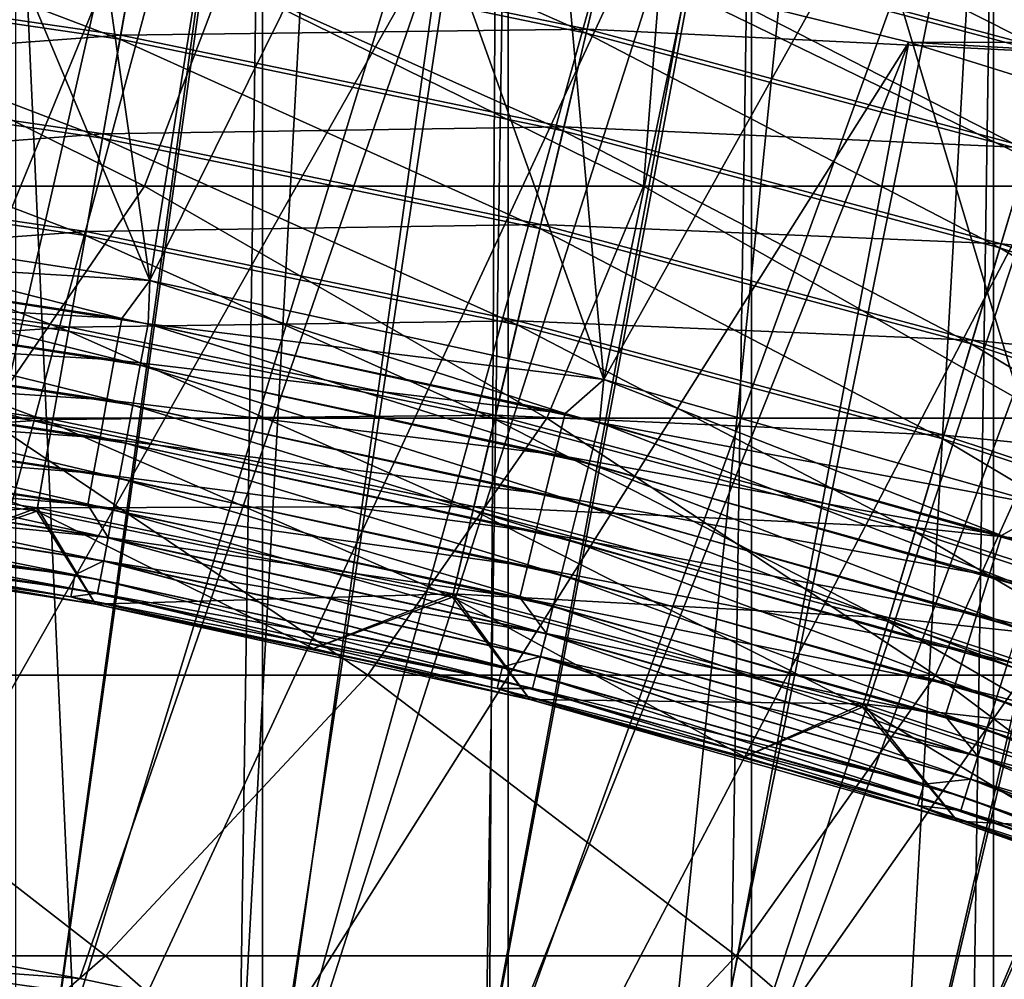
# Model space of a CAD drawing. Header units: metres. Extents: x -410 to 15, y -15 to 15.
# Tile 312 of 346: x 1.52 to 2.72, y 8.19 to 9.36. Entities that reach past the tile are written whole.
import ezdxf

# ---------------------------------------------------------------- set-up
doc = ezdxf.new("R2010")
doc.units = ezdxf.units.M
doc.layers.add('solid_508382', color=7, linetype='CONTINUOUS')

msp = doc.modelspace()

# ---------------------------------------------------------------- linework, layer by layer
at = {"layer": 'solid_508382'}
for points in [[(1.301156, 10.922774, -15.553847), (1.276885, 7.89744, -14.75), (1.94583, 10.82653, -15.553847)], [(1.94583, 10.82653, -15.553847), (1.276885, 7.89744, -14.75), (1.529273, 7.852472, -14.75)], [(1.94583, 10.82653, -15.553847), (1.529273, 7.852472, -14.75), (1.780098, 7.799439, -14.75)], [(1.94583, 10.82653, -15.553847), (1.780098, 7.799439, -14.75), (2.583668, 10.692271, -15.553847)], [(2.583668, 10.692271, -15.553847), (1.780098, 7.799439, -14.75), (2.02913, 7.738387, -14.75)], [(2.583668, 10.692271, -15.553847), (2.02913, 7.738387, -14.75), (2.276096, 7.66938, -14.75)], [(2.583668, 10.692271, -15.553847), (2.276096, 7.66938, -14.75), (3.212475, 10.520456, -15.553847)], [(3.212475, 10.520456, -15.553847), (2.276096, 7.66938, -14.75), (2.520739, 7.592488, -14.75)], [(3.212475, 10.520456, -15.553847), (2.520739, 7.592488, -14.75), (2.762811, 7.507788, -14.75)], [(1.123474, 9.131123, -22.299999), (1.229863, 10.125581, -22.299999), (1.535206, 10.083769, -22.299999)], [(1.12348, 9.131123, -25.9), (1.683182, 9.044641, -25.9), (1.229851, 10.125583, -25.9)], [(1.683182, 9.044641, -25.9), (1.535192, 10.083771, -25.9), (1.229851, 10.125583, -25.9)], [(1.683175, 9.044641, -22.299999), (1.123474, 9.131123, -22.299999), (1.535206, 10.083769, -22.299999)], [(1.683182, 9.044641, -25.9), (1.839602, 10.03269, -25.9), (1.535192, 10.083771, -25.9)], [(1.683175, 9.044641, -22.299999), (1.535206, 10.083769, -22.299999), (1.839617, 10.032687, -22.299999)], [(1.683175, 9.044641, -22.299999), (1.839617, 10.032687, -22.299999), (2.142234, 9.972486, -22.299999)], [(1.683182, 9.044641, -25.9), (2.236841, 8.923911, -25.9), (1.839602, 10.03269, -25.9)], [(2.236841, 8.923911, -25.9), (2.142219, 9.972488, -25.9), (1.839602, 10.03269, -25.9)], [(1.519529, 9.985017, -32.299999), (1.820659, 9.93451, -32.299999), (1.51953, -9.985017, -32.299999)], [(2.236835, 8.923913, -22.299999), (1.683175, 9.044641, -22.299999), (2.142234, 9.972486, -22.299999)], [(2.236841, 8.923911, -25.9), (2.442272, 9.903295, -25.9), (2.142219, 9.972488, -25.9)], [(2.236835, 8.923913, -22.299999), (2.142234, 9.972486, -22.299999), (2.442289, 9.903291, -22.299999)], [(1.334048, 8.192089, -5.710363), (1.589921, 8.146297, -5.710363), (1.509067, 9.936056, -4.7)], [(1.589921, 8.146297, -5.710363), (2.106335, 9.826793, -4.7), (1.509067, 9.936056, -4.7)], [(1.820659, 9.93451, -32.299999), (1.82066, -9.93451, -32.299999), (1.51953, -9.985017, -32.299999)], [(1.820659, 9.93451, -32.299999), (2.120005, 9.874987, -32.299999), (1.82066, -9.93451, -32.299999)], [(1.205523, 9.92707, -4.7), (1.802583, 9.836193, -4.7), (1.023157, 7.934302, -5.854701)], [(2.236835, 8.923913, -22.299999), (2.442289, 9.903291, -22.299999), (2.74046, 9.824925, -22.299999)], [(2.236841, 8.923911, -25.9), (2.783043, 8.768898, -25.9), (2.442272, 9.903295, -25.9)], [(2.783043, 8.768898, -25.9), (2.740442, 9.82493, -25.9), (2.442272, 9.903295, -25.9)], [(2.120005, 9.874987, -32.299999), (2.120007, -9.874987, -32.299999), (1.82066, -9.93451, -32.299999)], [(2.120005, 9.874987, -32.299999), (2.41685, 9.806572, -32.299999), (2.120007, -9.874987, -32.299999)], [(1.802583, 9.836193, -4.7), (1.276885, 7.89744, -5.854701), (1.023157, 7.934302, -5.854701)], [(1.802583, 9.836193, -4.7), (1.529273, 7.852472, -5.854701), (1.276885, 7.89744, -5.854701)], [(1.802583, 9.836193, -4.7), (2.393064, 9.709441, -4.7), (1.529273, 7.852472, -5.854701)], [(1.589921, 8.146297, -5.710363), (1.844234, 8.092515, -5.710363), (2.106335, 9.826793, -4.7)], [(1.844234, 8.092515, -5.710363), (2.096739, 8.030796, -5.710363), (2.106335, 9.826793, -4.7)], [(2.096739, 8.030796, -5.710363), (2.695889, 9.681667, -4.7), (2.106335, 9.826793, -4.7)], [(2.783038, 8.768899, -22.299999), (2.236835, 8.923913, -22.299999), (2.74046, 9.824925, -22.299999)], [(2.41685, 9.806572, -32.299999), (2.416852, -9.806572, -32.299999), (2.120007, -9.874987, -32.299999)], [(2.41685, 9.806572, -32.299999), (2.711841, 9.729098, -32.299999), (2.416852, -9.806572, -32.299999)], [(2.711841, 9.729098, -32.299999), (2.711843, -9.729098, -32.299999), (2.416852, -9.806572, -32.299999)], [(2.711841, 9.729098, -32.299999), (3.0047, 9.642673, -32.299999), (2.711843, -9.729098, -32.299999)], [(2.393064, 9.709441, -4.7), (1.780098, 7.799439, -5.854701), (1.529273, 7.852472, -5.854701)], [(2.393064, 9.709441, -4.7), (2.02913, 7.738387, -5.854701), (1.780098, 7.799439, -5.854701)], [(2.393064, 9.709441, -4.7), (2.974881, 9.547256, -4.7), (2.02913, 7.738387, -5.854701)], [(2.096739, 8.030796, -5.710363), (2.347188, 7.9612, -5.710363), (2.695889, 9.681667, -4.7)], [(2.347188, 7.9612, -5.710363), (2.595337, 7.883795, -5.710363), (2.695889, 9.681667, -4.7)], [(2.595337, 7.883795, -5.710363), (3.275591, 9.501211, -4.7), (2.695889, 9.681667, -4.7)], [(3.0047, 9.642673, -32.299999), (3.004702, -9.642672, -32.299999), (2.711843, -9.729098, -32.299999)], [(1.465122, 9.58145, -15.1), (2.04072, 9.475516, -15.1), (1.340221, 8.239955, -14.73972)], [(1.667931, 9.459306, -22.904623), (2.215119, 9.346321, -22.904623), (1.688999, 9.578787, -22.921581)], [(2.215119, 9.346321, -22.904623), (2.243098, 9.464375, -22.921581), (1.688999, 9.578787, -22.921581)], [(2.243098, 9.464375, -22.921581), (2.789608, 9.317938, -22.921581), (2.270533, 9.580132, -22.950819)], [(2.789608, 9.317938, -22.921581), (2.823727, 9.431904, -22.950819), (2.270533, 9.580132, -22.950819)], [(2.974881, 9.547256, -4.7), (2.276096, 7.66938, -5.854701), (2.02913, 7.738387, -5.854701)], [(2.974881, 9.547256, -4.7), (2.520739, 7.592488, -5.854701), (2.276096, 7.66938, -5.854701)], [(2.974881, 9.547256, -4.7), (3.545935, 9.350205, -4.7), (2.520739, 7.592488, -5.854701)], [(1.100887, 9.418691, -22.900124), (1.646673, 9.338744, -22.900124), (1.115099, 9.540284, -22.904623)], [(1.646673, 9.338744, -22.900124), (1.667931, 9.459306, -22.904623), (1.115099, 9.540284, -22.904623)], [(2.595337, 7.883795, -5.710363), (2.840942, 7.798657, -5.710363), (3.275591, 9.501211, -4.7)], [(2.04072, 9.475516, -15.1), (1.597625, 8.193939, -14.73972), (1.340221, 8.239955, -14.73972)], [(2.04072, 9.475516, -15.1), (1.853462, 8.139885, -14.73972), (1.597625, 8.193939, -14.73972)], [(2.04072, 9.475516, -15.1), (2.608652, 9.335185, -15.1), (1.853462, 8.139885, -14.73972)], [(4.851098, 9.480994, -15.1), (5.129851, 9.333104, -15.1), (2.04072, 9.475516, -15.1)], [(5.129851, 9.333104, -15.1), (2.608652, 9.335185, -15.1), (2.04072, 9.475516, -15.1)], [(1.668799, 9.46423, -25.294926), (1.647544, 9.343688, -25.299938), (1.10147, 9.423676, -25.299938)], [(1.668799, 9.46423, -25.294926), (2.216272, 9.351186, -25.294926), (1.647544, 9.343688, -25.299938)], [(2.244234, 9.46917, -25.277462), (2.216272, 9.351186, -25.294926), (1.668799, 9.46423, -25.294926)], [(2.215119, 9.346321, -22.904623), (2.754811, 9.201711, -22.904623), (2.243098, 9.464375, -22.921581)], [(2.244234, 9.46917, -25.277462), (2.791021, 9.322659, -25.277462), (2.216272, 9.351186, -25.294926)], [(2.754811, 9.201711, -22.904623), (2.789608, 9.317938, -22.921581), (2.243098, 9.464375, -22.921581)], [(2.825104, 9.436506, -25.247725), (2.791021, 9.322659, -25.277462), (2.244234, 9.46917, -25.277462)], [(1.646673, 9.338744, -22.900124), (2.186886, 9.2272, -22.900124), (1.667931, 9.459306, -22.904623)], [(2.186886, 9.2272, -22.900124), (2.215119, 9.346321, -22.904623), (1.667931, 9.459306, -22.904623)], [(1.086696, 9.297275, -22.908129), (1.625445, 9.218359, -22.908129), (1.100887, 9.418691, -22.900124)], [(1.10147, 9.423676, -25.299938), (1.647544, 9.343688, -25.299938), (1.087275, 9.302228, -25.292444)], [(1.625445, 9.218359, -22.908129), (1.646673, 9.338744, -22.900124), (1.100887, 9.418691, -22.900124)], [(1.00013, 9.159735, 119.754669), (1.676621, 9.159735, 118.081947), (1.171669, 9.411716, 117.889526)], [(1.171669, 9.411716, 117.889526), (1.676621, 9.159735, 118.081947), (1.772579, 9.411716, 116.211395)], [(1.676621, 9.159735, 118.081947), (2.284901, 9.159735, 116.38324), (1.772579, 9.411716, 116.211395)], [(1.772579, 9.411716, 116.211395), (2.284901, 9.159735, 116.38324), (2.305121, 9.411716, 114.51033)], [(2.284901, 9.159735, 116.38324), (2.823975, 9.159735, 114.661308), (2.305121, 9.411716, 114.51033)], [(2.305121, 9.411716, 114.51033), (2.823975, 9.159735, 114.661308), (2.768424, 9.411716, 112.789116)], [(1.647544, 9.343688, -25.299938), (1.626311, 9.22327, -25.292444), (1.087275, 9.302228, -25.292444)], [(1.647544, 9.343688, -25.299938), (2.188044, 9.232083, -25.299938), (1.626311, 9.22327, -25.292444)], [(2.216272, 9.351186, -25.294926), (2.188044, 9.232083, -25.299938), (1.647544, 9.343688, -25.299938)], [(2.186886, 9.2272, -22.900124), (2.719701, 9.084433, -22.900124), (2.215119, 9.346321, -22.904623)], [(2.216272, 9.351186, -25.294926), (2.756245, 9.2065, -25.294926), (2.188044, 9.232083, -25.299938)], [(2.719701, 9.084433, -22.900124), (2.754811, 9.201711, -22.904623), (2.215119, 9.346321, -22.904623)], [(2.791021, 9.322659, -25.277462), (2.756245, 9.2065, -25.294926), (2.216272, 9.351186, -25.294926)], [(3.545935, 9.350205, -4.7), (2.762811, 7.507788, -5.854701), (2.520739, 7.592488, -5.854701)], [(1.625445, 9.218359, -22.908129), (2.158695, 9.108253, -22.908129), (1.646673, 9.338744, -22.900124)], [(2.158695, 9.108253, -22.908129), (2.186886, 9.2272, -22.900124), (1.646673, 9.338744, -22.900124)], [(2.608652, 9.335185, -15.1), (2.107481, 8.077845, -14.73972), (1.853462, 8.139885, -14.73972)], [(2.608652, 9.335185, -15.1), (2.359432, 8.007879, -14.73972), (2.107481, 8.077845, -14.73972)], [(2.608652, 9.335185, -15.1), (3.167322, 9.160679, -15.1), (2.359432, 8.007879, -14.73972)], [(5.4046, 9.176702, -15.1), (3.167322, 9.160679, -15.1), (2.608652, 9.335185, -15.1)], [(5.129851, 9.333104, -15.1), (5.4046, 9.176702, -15.1), (2.608652, 9.335185, -15.1)], [(1.072673, 9.177302, -22.928555), (1.604471, 9.099405, -22.928555), (1.086696, 9.297275, -22.908129)], [(1.087275, 9.302228, -25.292444), (1.626311, 9.22327, -25.292444), (1.073242, 9.182172, -25.272524)], [(1.604471, 9.099405, -22.928555), (1.625445, 9.218359, -22.908129), (1.086696, 9.297275, -22.908129)], [(1.626311, 9.22327, -25.292444), (1.605322, 9.104234, -25.272524), (1.073242, 9.182172, -25.272524)], [(1.626311, 9.22327, -25.292444), (2.159846, 9.113105, -25.292444), (1.605322, 9.104234, -25.272524)], [(2.188044, 9.232083, -25.299938), (2.159846, 9.113105, -25.292444), (1.626311, 9.22327, -25.292444)], [(2.158695, 9.108253, -22.908129), (2.684641, 8.967325, -22.908129), (2.186886, 9.2272, -22.900124)], [(2.188044, 9.232083, -25.299938), (2.72114, 9.089241, -25.299938), (2.159846, 9.113105, -25.292444)], [(2.684641, 8.967325, -22.908129), (2.719701, 9.084433, -22.900124), (2.186886, 9.2272, -22.900124)], [(2.756245, 9.2065, -25.294926), (2.72114, 9.089241, -25.299938), (2.188044, 9.232083, -25.299938)], [(1.604471, 9.099405, -22.928555), (2.13084, 8.990719, -22.928555), (1.625445, 9.218359, -22.908129)], [(2.13084, 8.990719, -22.928555), (2.158695, 9.108253, -22.908129), (1.625445, 9.218359, -22.908129)], [(2.719701, 9.084433, -22.900124), (3.243312, 8.910926, -22.900124), (2.754811, 9.201711, -22.904623)], [(2.756245, 9.2065, -25.294926), (3.286892, 9.030663, -25.294926), (2.72114, 9.089241, -25.299938)], [(1.058965, 9.060023, -22.961189), (1.583967, 8.983122, -22.961189), (1.072673, 9.177302, -22.928555)], [(1.073242, 9.182172, -25.272524), (1.605322, 9.104234, -25.272524), (1.059518, 9.064758, -25.240383)], [(1.583967, 8.983122, -22.961189), (1.604471, 9.099405, -22.928555), (1.072673, 9.177302, -22.928555)], [(3.167322, 9.160679, -15.1), (2.609068, 7.930058, -14.73972), (2.359432, 8.007879, -14.73972)], [(3.167322, 9.160679, -15.1), (2.856145, 7.844456, -14.73972), (2.609068, 7.930058, -14.73972)], [(1.00013, 9.159735, 119.754669), (1.482576, 8.87676, 119.961235), (1.676621, 9.159735, 118.081947)], [(1.482576, 8.87676, 119.961235), (2.167028, 8.87676, 118.268829), (1.676621, 9.159735, 118.081947)], [(1.676621, 9.159735, 118.081947), (2.167028, 8.87676, 118.268829), (2.284901, 9.159735, 116.38324)], [(2.167028, 8.87676, 118.268829), (2.782466, 8.87676, 116.550133), (2.284901, 9.159735, 116.38324)], [(2.284901, 9.159735, 116.38324), (2.782466, 8.87676, 116.550133), (2.823975, 9.159735, 114.661308)], [(1.102707, 9.081607, -22.303354), (1.123474, 9.131123, -22.299999), (1.649029, 8.998459, -22.303354)], [(1.649029, 8.998459, -22.303354), (1.123474, 9.131123, -22.299999), (1.683175, 9.044641, -22.299999)], [(1.124156, 9.078454, -25.896578), (1.683182, 9.044641, -25.9), (1.12348, 9.131123, -25.9)], [(2.159846, 9.113105, -25.292444), (2.13197, 8.995489, -25.272524), (1.605322, 9.104234, -25.272524)], [(2.159846, 9.113105, -25.292444), (2.686071, 8.972103, -25.292444), (2.13197, 8.995489, -25.272524)], [(2.72114, 9.089241, -25.299938), (2.686071, 8.972103, -25.292444), (2.159846, 9.113105, -25.292444)], [(1.605322, 9.104234, -25.272524), (1.584795, 8.987817, -25.240383), (1.059518, 9.064758, -25.240383)], [(1.605322, 9.104234, -25.272524), (2.13197, 8.995489, -25.272524), (1.584795, 8.987817, -25.240383)], [(2.13084, 8.990719, -22.928555), (2.649998, 8.851611, -22.928555), (2.158695, 9.108253, -22.908129)], [(2.649998, 8.851611, -22.928555), (2.684641, 8.967325, -22.908129), (2.158695, 9.108253, -22.908129)], [(1.583967, 8.983122, -22.961189), (2.103609, 8.875825, -22.961189), (1.604471, 9.099405, -22.928555)], [(2.103609, 8.875825, -22.961189), (2.13084, 8.990719, -22.928555), (1.604471, 9.099405, -22.928555)], [(2.72114, 9.089241, -25.299938), (3.245029, 8.915643, -25.299938), (2.686071, 8.972103, -25.292444)], [(3.286892, 9.030663, -25.294926), (3.245029, 8.915643, -25.299938), (2.72114, 9.089241, -25.299938)], [(1.102707, 9.081607, -22.303354), (1.649029, 8.998459, -22.303354), (1.096514, 9.030601, -22.313507)], [(1.117844, 9.027475, -25.886356), (1.671463, 8.941538, -25.886356), (1.124156, 9.078454, -25.896578)], [(1.124156, 9.078454, -25.896578), (1.680902, 8.992031, -25.896578), (1.683182, 9.044641, -25.9)], [(1.671463, 8.941538, -25.886356), (1.680902, 8.992031, -25.896578), (1.124156, 9.078454, -25.896578)], [(2.684641, 8.967325, -22.908129), (3.201503, 8.796056, -22.908129), (2.719701, 9.084433, -22.900124)], [(3.201503, 8.796056, -22.908129), (3.243312, 8.910926, -22.900124), (2.719701, 9.084433, -22.900124)], [(1.059518, 9.064758, -25.240383), (1.584795, 8.987817, -25.240383), (1.046247, 8.951212, -25.196358)], [(1.045715, 8.946661, -23.005692), (1.564148, 8.870722, -23.005692), (1.058965, 9.060023, -22.961189)], [(1.564148, 8.870722, -23.005692), (1.583967, 8.983122, -22.961189), (1.058965, 9.060023, -22.961189)], [(1.649029, 8.998459, -22.303354), (1.683175, 9.044641, -22.299999), (2.189334, 8.882476, -22.303354)], [(1.680902, 8.992031, -25.896578), (2.236841, 8.923911, -25.9), (1.683182, 9.044641, -25.9)], [(2.189334, 8.882476, -22.303354), (1.683175, 9.044641, -22.299999), (2.236835, 8.923913, -22.299999)], [(1.096514, 9.030601, -22.313507), (1.639767, 8.947919, -22.313507), (1.090533, 8.981349, -22.330288)], [(1.649029, 8.998459, -22.303354), (1.639767, 8.947919, -22.313507), (1.096514, 9.030601, -22.313507)], [(1.111749, 8.978259, -25.869513), (1.662351, 8.892791, -25.869513), (1.117844, 9.027475, -25.886356)], [(1.662351, 8.892791, -25.869513), (1.671463, 8.941538, -25.886356), (1.117844, 9.027475, -25.886356)], [(2.13197, 8.995489, -25.272524), (2.104708, 8.880464, -25.240383), (1.584795, 8.987817, -25.240383)], [(1.649029, 8.998459, -22.303354), (2.189334, 8.882476, -22.303354), (1.639767, 8.947919, -22.313507)], [(2.13197, 8.995489, -25.272524), (2.651404, 8.856308, -25.272524), (2.104708, 8.880464, -25.240383)], [(2.686071, 8.972103, -25.292444), (2.651404, 8.856308, -25.272524), (2.13197, 8.995489, -25.272524)], [(1.584795, 8.987817, -25.240383), (1.564943, 8.875234, -25.196358), (1.046247, 8.951212, -25.196358)], [(1.090533, 8.981349, -22.330288), (1.630824, 8.899117, -22.330288), (1.084868, 8.934695, -22.353407)], [(1.639767, 8.947919, -22.313507), (1.630824, 8.899117, -22.330288), (1.090533, 8.981349, -22.330288)], [(1.564148, 8.870722, -23.005692), (2.077288, 8.764767, -23.005692), (1.583967, 8.983122, -22.961189)], [(1.584795, 8.987817, -25.240383), (2.104708, 8.880464, -25.240383), (1.564943, 8.875234, -25.196358)], [(2.077288, 8.764767, -23.005692), (2.103609, 8.875825, -22.961189), (1.583967, 8.983122, -22.961189)], [(1.671463, 8.941538, -25.886356), (2.218742, 8.821682, -25.886356), (1.680902, 8.992031, -25.896578)], [(1.680902, 8.992031, -25.896578), (2.231271, 8.871498, -25.896578), (2.236841, 8.923911, -25.9)], [(2.218742, 8.821682, -25.886356), (2.231271, 8.871498, -25.896578), (1.680902, 8.992031, -25.896578)], [(2.103609, 8.875825, -22.961189), (2.616133, 8.738494, -22.961189), (2.13084, 8.990719, -22.928555)], [(2.616133, 8.738494, -22.961189), (2.649998, 8.851611, -22.928555), (2.13084, 8.990719, -22.928555)], [(1.105978, 8.931649, -25.846331), (1.653721, 8.846624, -25.846331), (1.111749, 8.978259, -25.869513)], [(1.653721, 8.846624, -25.846331), (1.662351, 8.892791, -25.869513), (1.111749, 8.978259, -25.869513)], [(2.686071, 8.972103, -25.292444), (3.203208, 8.800742, -25.292444), (2.651404, 8.856308, -25.272524)], [(3.245029, 8.915643, -25.299938), (3.203208, 8.800742, -25.292444), (2.686071, 8.972103, -25.292444)], [(2.649998, 8.851611, -22.928555), (3.16019, 8.682551, -22.928555), (2.684641, 8.967325, -22.908129)], [(3.16019, 8.682551, -22.928555), (3.201503, 8.796056, -22.908129), (2.684641, 8.967325, -22.908129)], [(1.03306, 8.838395, -23.0616), (1.545219, 8.763375, -23.0616), (1.045715, 8.946661, -23.005692)], [(1.046247, 8.951212, -25.196358), (1.564943, 8.875234, -25.196358), (1.033565, 8.842715, -25.140907)], [(1.545219, 8.763375, -23.0616), (1.564148, 8.870722, -23.005692), (1.045715, 8.946661, -23.005692)], [(1.639767, 8.947919, -22.313507), (2.177037, 8.832587, -22.313507), (1.630824, 8.899117, -22.330288)], [(2.189334, 8.882476, -22.303354), (2.177037, 8.832587, -22.313507), (1.639767, 8.947919, -22.313507)], [(1.084868, 8.934695, -22.353407), (1.622353, 8.852892, -22.353407), (1.079616, 8.89144, -22.382467)], [(1.630824, 8.899117, -22.330288), (1.622353, 8.852892, -22.353407), (1.084868, 8.934695, -22.353407)], [(1.662351, 8.892791, -25.869513), (2.206646, 8.773588, -25.869513), (1.671463, 8.941538, -25.886356)], [(2.206646, 8.773588, -25.869513), (2.218742, 8.821682, -25.886356), (1.671463, 8.941538, -25.886356)], [(1.100628, 8.888445, -25.817213), (1.645721, 8.803831, -25.817213), (1.105978, 8.931649, -25.846331)], [(1.645721, 8.803831, -25.817213), (1.653721, 8.846624, -25.846331), (1.105978, 8.931649, -25.846331)], [(2.189334, 8.882476, -22.303354), (2.236835, 8.923913, -22.299999), (2.72165, 8.734081, -22.303354)], [(2.231271, 8.871498, -25.896578), (2.783043, 8.768898, -25.9), (2.236841, 8.923911, -25.9)], [(2.72165, 8.734081, -22.303354), (2.236835, 8.923913, -22.299999), (2.783038, 8.768899, -22.299999)], [(1.630824, 8.899117, -22.330288), (2.165164, 8.784415, -22.330288), (1.622353, 8.852892, -22.353407)], [(2.177037, 8.832587, -22.313507), (2.165164, 8.784415, -22.330288), (1.630824, 8.899117, -22.330288)], [(1.079616, 8.89144, -22.382467), (1.614498, 8.810033, -22.382467), (1.074867, 8.852325, -22.416973)], [(1.622353, 8.852892, -22.353407), (1.614498, 8.810033, -22.382467), (1.079616, 8.89144, -22.382467)], [(1.095791, 8.849386, -25.782658), (1.638489, 8.765143, -25.782658), (1.100628, 8.888445, -25.817213)], [(1.638489, 8.765143, -25.782658), (1.645721, 8.803831, -25.817213), (1.100628, 8.888445, -25.817213)], [(1.653721, 8.846624, -25.846331), (2.19519, 8.728041, -25.846331), (1.662351, 8.892791, -25.869513)], [(2.19519, 8.728041, -25.846331), (2.206646, 8.773588, -25.869513), (1.662351, 8.892791, -25.869513)], [(1.564943, 8.875234, -25.196358), (1.545975, 8.767658, -25.140907), (1.033565, 8.842715, -25.140907)], [(1.188276, 8.56375, 121.84301), (1.949082, 8.56375, 120.160973), (1.482576, 8.87676, 119.961235)], [(1.482576, 8.87676, 119.961235), (1.949082, 8.56375, 120.160973), (2.167028, 8.87676, 118.268829)], [(1.564943, 8.875234, -25.196358), (2.078345, 8.769225, -25.196358), (1.545975, 8.767658, -25.140907)], [(2.104708, 8.880464, -25.240383), (2.078345, 8.769225, -25.196358), (1.564943, 8.875234, -25.196358)], [(1.949082, 8.56375, 120.160973), (2.64123, 8.56375, 118.449539), (2.167028, 8.87676, 118.268829)], [(2.077288, 8.764767, -23.005692), (2.583399, 8.629154, -23.005692), (2.103609, 8.875825, -22.961189)], [(2.104708, 8.880464, -25.240383), (2.617501, 8.743061, -25.240383), (2.078345, 8.769225, -25.196358)], [(2.583399, 8.629154, -23.005692), (2.616133, 8.738494, -22.961189), (2.103609, 8.875825, -22.961189)], [(2.651404, 8.856308, -25.272524), (2.617501, 8.743061, -25.240383), (2.104708, 8.880464, -25.240383)], [(2.167028, 8.87676, 118.268829), (2.64123, 8.56375, 118.449539), (2.782466, 8.87676, 116.550133)], [(2.189334, 8.882476, -22.303354), (2.72165, 8.734081, -22.303354), (2.177037, 8.832587, -22.313507)], [(2.64123, 8.56375, 118.449539), (3.263589, 8.56375, 116.71151), (2.782466, 8.87676, 116.550133)], [(1.545219, 8.763375, -23.0616), (2.05215, 8.658703, -23.0616), (1.564148, 8.870722, -23.005692)], [(2.05215, 8.658703, -23.0616), (2.077288, 8.764767, -23.005692), (1.564148, 8.870722, -23.005692)], [(2.218742, 8.821682, -25.886356), (2.757605, 8.668363, -25.886356), (2.231271, 8.871498, -25.896578)], [(2.231271, 8.871498, -25.896578), (2.773177, 8.717313, -25.896578), (2.783043, 8.768898, -25.9)], [(2.757605, 8.668363, -25.886356), (2.773177, 8.717313, -25.896578), (2.231271, 8.871498, -25.896578)], [(1.074867, 8.852325, -22.416973), (1.607396, 8.771276, -22.416973), (1.09159, 8.815459, -22.456329)], [(1.614498, 8.810033, -22.382467), (1.607396, 8.771276, -22.416973), (1.074867, 8.852325, -22.416973)], [(1.091551, 8.815143, -25.743256), (1.632149, 8.731227, -25.743256), (1.095791, 8.849386, -25.782658)], [(1.632149, 8.731227, -25.743256), (1.638489, 8.765143, -25.782658), (1.095791, 8.849386, -25.782658)], [(1.622353, 8.852892, -22.353407), (2.153917, 8.738785, -22.353407), (1.614498, 8.810033, -22.382467)], [(2.165164, 8.784415, -22.330288), (2.153917, 8.738785, -22.353407), (1.622353, 8.852892, -22.353407)], [(2.616133, 8.738494, -22.961189), (3.119806, 8.571595, -22.961189), (2.649998, 8.851611, -22.928555)], [(2.651404, 8.856308, -25.272524), (3.161867, 8.687159, -25.272524), (2.617501, 8.743061, -25.240383)], [(3.119806, 8.571595, -22.961189), (3.16019, 8.682551, -22.928555), (2.649998, 8.851611, -22.928555)], [(3.203208, 8.800742, -25.292444), (3.161867, 8.687159, -25.272524), (2.651404, 8.856308, -25.272524)], [(1.03306, 8.838395, -23.0616), (1.349847, 8.695856, -23.12532), (1.545219, 8.763375, -23.0616)], [(1.033565, 8.842715, -25.140907), (1.545975, 8.767658, -25.140907), (1.081417, 8.7333, -25.07468)], [(1.645721, 8.803831, -25.817213), (2.184572, 8.685821, -25.817213), (1.653721, 8.846624, -25.846331)], [(2.184572, 8.685821, -25.817213), (2.19519, 8.728041, -25.846331), (1.653721, 8.846624, -25.846331)], [(2.177037, 8.832587, -22.313507), (2.706364, 8.685026, -22.313507), (2.165164, 8.784415, -22.330288)], [(2.72165, 8.734081, -22.303354), (2.706364, 8.685026, -22.313507), (2.177037, 8.832587, -22.313507)], [(1.08798, 8.786303, -25.699682), (1.626809, 8.702661, -25.699682), (1.091551, 8.815143, -25.743256)], [(1.09159, 8.815459, -22.456329), (1.632208, 8.73154, -22.456329), (1.088012, 8.786562, -22.499865)], [(1.626809, 8.702661, -25.699682), (1.632149, 8.731227, -25.743256), (1.091551, 8.815143, -25.743256)], [(1.607396, 8.771276, -22.416973), (1.632208, 8.73154, -22.456329), (1.09159, 8.815459, -22.456329)], [(2.206646, 8.773588, -25.869513), (2.742571, 8.621104, -25.869513), (2.218742, 8.821682, -25.886356)], [(2.742571, 8.621104, -25.869513), (2.757605, 8.668363, -25.886356), (2.218742, 8.821682, -25.886356)], [(1.614498, 8.810033, -22.382467), (2.143489, 8.696478, -22.382467), (1.607396, 8.771276, -22.416973)], [(2.153917, 8.738785, -22.353407), (2.143489, 8.696478, -22.382467), (1.614498, 8.810033, -22.382467)], [(1.638489, 8.765143, -25.782658), (2.174972, 8.647653, -25.782658), (1.645721, 8.803831, -25.817213)], [(2.174972, 8.647653, -25.782658), (2.184572, 8.685821, -25.817213), (1.645721, 8.803831, -25.817213)], [(1.088012, 8.786562, -22.499865), (1.59174, 8.685844, -22.546829), (1.064398, 8.766104, -22.546829)], [(1.085139, 8.763359, -25.652687), (1.622561, 8.679935, -25.652687), (1.08798, 8.786303, -25.699682)], [(1.622561, 8.679935, -25.652687), (1.626809, 8.702661, -25.699682), (1.08798, 8.786303, -25.699682)], [(1.088012, 8.786562, -22.499865), (1.626857, 8.702918, -22.499865), (1.59174, 8.685844, -22.546829)], [(1.632208, 8.73154, -22.456329), (1.626857, 8.702918, -22.499865), (1.088012, 8.786562, -22.499865)], [(2.165164, 8.784415, -22.330288), (2.691603, 8.637659, -22.330288), (2.153917, 8.738785, -22.353407)], [(2.706364, 8.685026, -22.313507), (2.691603, 8.637659, -22.330288), (2.165164, 8.784415, -22.330288)], [(1.064398, 8.766104, -22.546829), (1.59174, 8.685844, -22.546829), (1.062367, 8.749382, -22.596422)], [(1.545975, 8.767658, -25.140907), (1.349847, 8.695856, -25.07468), (1.081417, 8.7333, -25.07468)], [(1.545975, 8.767658, -25.140907), (1.616996, 8.650164, -25.07468), (1.349847, 8.695856, -25.07468)], [(2.078345, 8.769225, -25.196358), (2.053153, 8.662934, -25.140907), (1.545975, 8.767658, -25.140907)], [(1.545975, 8.767658, -25.140907), (2.053153, 8.662934, -25.140907), (1.616996, 8.650164, -25.07468)], [(1.607396, 8.771276, -22.416973), (2.13406, 8.65822, -22.416973), (1.632208, 8.73154, -22.456329)], [(2.143489, 8.696478, -22.382467), (2.13406, 8.65822, -22.416973), (1.607396, 8.771276, -22.416973)], [(1.632149, 8.731227, -25.743256), (2.166556, 8.61419, -25.743256), (1.638489, 8.765143, -25.782658)], [(2.166556, 8.61419, -25.743256), (2.174972, 8.647653, -25.782658), (1.638489, 8.765143, -25.782658)], [(2.05215, 8.658703, -23.0616), (2.552137, 8.524732, -23.0616), (2.077288, 8.764767, -23.005692)], [(2.078345, 8.769225, -25.196358), (2.584713, 8.633544, -25.196358), (2.053153, 8.662934, -25.140907)], [(2.552137, 8.524732, -23.0616), (2.583399, 8.629154, -23.005692), (2.077288, 8.764767, -23.005692)], [(2.617501, 8.743061, -25.240383), (2.584713, 8.633544, -25.196358), (2.078345, 8.769225, -25.196358)], [(2.19519, 8.728041, -25.846331), (2.728333, 8.576348, -25.846331), (2.206646, 8.773588, -25.869513)], [(2.728333, 8.576348, -25.846331), (2.742571, 8.621104, -25.869513), (2.206646, 8.773588, -25.869513)], [(2.72165, 8.734081, -22.303354), (2.783038, 8.768899, -22.299999), (3.244035, 8.553817, -22.303354)], [(1.083077, 8.746706, -25.603073), (1.619478, 8.663442, -25.603073), (1.085139, 8.763359, -25.652687)], [(1.619478, 8.663442, -25.603073), (1.622561, 8.679935, -25.652687), (1.085139, 8.763359, -25.652687)], [(1.545219, 8.763375, -23.0616), (1.349847, 8.695856, -23.12532), (1.616996, 8.650164, -23.12532)], [(1.545219, 8.763375, -23.0616), (1.616996, 8.650164, -23.12532), (1.882611, 8.596265, -23.12532)], [(1.545219, 8.763375, -23.0616), (1.882611, 8.596265, -23.12532), (2.05215, 8.658703, -23.0616)], [(1.061127, 8.739167, -25.551691), (1.586849, 8.659154, -25.551691), (1.083077, 8.746706, -25.603073)], [(1.062367, 8.749382, -22.596422), (1.588704, 8.669275, -22.596422), (1.061135, 8.739235, -22.647789)], [(1.59174, 8.685844, -22.546829), (1.588704, 8.669275, -22.596422), (1.062367, 8.749382, -22.596422)], [(1.586849, 8.659154, -25.551691), (1.619478, 8.663442, -25.603073), (1.083077, 8.746706, -25.603073)], [(2.617501, 8.743061, -25.240383), (3.121436, 8.576076, -25.240383), (2.584713, 8.633544, -25.196358)], [(3.161867, 8.687159, -25.272524), (3.121436, 8.576076, -25.240383), (2.617501, 8.743061, -25.240383)], [(1.081417, 8.7333, -25.5), (1.586849, 8.659154, -25.551691), (1.061127, 8.739167, -25.551691)], [(1.061135, 8.739235, -22.647789), (1.586861, 8.659222, -22.647789), (1.081417, 8.7333, -22.700001)], [(1.588704, 8.669275, -22.596422), (1.586861, 8.659222, -22.647789), (1.061135, 8.739235, -22.647789)], [(1.616996, 8.650164, -22.700001), (1.349847, 8.695856, -23.12532), (1.081417, 8.7333, -23.12532)], [(1.081417, 8.7333, -22.700001), (1.616996, 8.650164, -22.700001), (1.081417, 8.7333, -23.12532)], [(1.586861, 8.659222, -22.647789), (1.616996, 8.650164, -22.700001), (1.081417, 8.7333, -22.700001)], [(1.081417, 8.7333, -25.5), (1.616996, 8.650164, -25.5), (1.586849, 8.659154, -25.551691)], [(1.616996, 8.650164, -25.07468), (1.616996, 8.650164, -25.5), (1.081417, 8.7333, -25.5)], [(1.616996, 8.650164, -25.07468), (1.081417, 8.7333, -25.5), (1.349847, 8.695856, -25.07468)], [(1.626809, 8.702661, -25.699682), (2.159467, 8.586007, -25.699682), (1.632149, 8.731227, -25.743256)], [(1.632208, 8.73154, -22.456329), (2.166633, 8.614499, -22.456329), (1.626857, 8.702918, -22.499865)], [(2.159467, 8.586007, -25.699682), (2.166556, 8.61419, -25.743256), (1.632149, 8.731227, -25.743256)], [(2.13406, 8.65822, -22.416973), (2.166633, 8.614499, -22.456329), (1.632208, 8.73154, -22.456329)], [(2.153917, 8.738785, -22.353407), (2.677622, 8.592791, -22.353407), (2.143489, 8.696478, -22.382467)], [(2.691603, 8.637659, -22.330288), (2.677622, 8.592791, -22.353407), (2.153917, 8.738785, -22.353407)], [(2.583399, 8.629154, -23.005692), (3.080769, 8.464344, -23.005692), (2.616133, 8.738494, -22.961189)], [(3.080769, 8.464344, -23.005692), (3.119806, 8.571595, -22.961189), (2.616133, 8.738494, -22.961189)], [(2.72165, 8.734081, -22.303354), (3.244035, 8.553817, -22.303354), (2.706364, 8.685026, -22.313507)], [(2.184572, 8.685821, -25.817213), (2.715135, 8.534863, -25.817213), (2.19519, 8.728041, -25.846331)], [(2.715135, 8.534863, -25.817213), (2.728333, 8.576348, -25.846331), (2.19519, 8.728041, -25.846331)], [(1.616996, 8.650164, -22.700001), (1.616996, 8.650164, -23.12532), (1.349847, 8.695856, -23.12532)], [(1.626857, 8.702918, -22.499865), (2.113274, 8.573891, -22.546829), (1.59174, 8.685844, -22.546829)], [(1.622561, 8.679935, -25.652687), (2.153828, 8.563586, -25.652687), (1.626809, 8.702661, -25.699682)], [(2.153828, 8.563586, -25.652687), (2.159467, 8.586007, -25.699682), (1.626809, 8.702661, -25.699682)], [(1.626857, 8.702918, -22.499865), (2.159531, 8.586261, -22.499865), (2.113274, 8.573891, -22.546829)], [(2.166633, 8.614499, -22.456329), (2.159531, 8.586261, -22.499865), (1.626857, 8.702918, -22.499865)], [(2.143489, 8.696478, -22.382467), (2.664659, 8.551191, -22.382467), (2.13406, 8.65822, -22.416973)], [(2.677622, 8.592791, -22.353407), (2.664659, 8.551191, -22.382467), (2.143489, 8.696478, -22.382467)], [(1.59174, 8.685844, -22.546829), (2.113274, 8.573891, -22.546829), (1.588704, 8.669275, -22.596422)], [(2.174972, 8.647653, -25.782658), (2.703204, 8.497357, -25.782658), (2.184572, 8.685821, -25.817213)], [(2.703204, 8.497357, -25.782658), (2.715135, 8.534863, -25.817213), (2.184572, 8.685821, -25.817213)], [(2.706364, 8.685026, -22.313507), (3.225815, 8.505775, -22.313507), (2.691603, 8.637659, -22.330288)], [(3.244035, 8.553817, -22.303354), (3.225815, 8.505775, -22.313507), (2.706364, 8.685026, -22.313507)], [(1.588704, 8.669275, -22.596422), (2.109243, 8.557535, -22.596422), (1.586861, 8.659222, -22.647789)], [(2.113274, 8.573891, -22.546829), (2.109243, 8.557535, -22.596422), (1.588704, 8.669275, -22.596422)], [(1.619478, 8.663442, -25.603073), (2.149735, 8.547313, -25.603073), (1.622561, 8.679935, -25.652687)], [(2.149735, 8.547313, -25.603073), (2.153828, 8.563586, -25.652687), (1.622561, 8.679935, -25.652687)], [(1.586849, 8.659154, -25.551691), (2.106781, 8.547544, -25.551691), (1.619478, 8.663442, -25.603073)], [(1.616996, 8.650164, -25.5), (2.106781, 8.547544, -25.551691), (1.586849, 8.659154, -25.551691)], [(1.586861, 8.659222, -22.647789), (2.106797, 8.54761, -22.647789), (1.616996, 8.650164, -22.700001)], [(2.109243, 8.557535, -22.596422), (2.106797, 8.54761, -22.647789), (1.586861, 8.659222, -22.647789)], [(2.053153, 8.662934, -25.140907), (1.882611, 8.596265, -25.07468), (1.616996, 8.650164, -25.07468)], [(2.106781, 8.547544, -25.551691), (2.149735, 8.547313, -25.603073), (1.619478, 8.663442, -25.603073)], [(2.053153, 8.662934, -25.140907), (2.146441, 8.534213, -25.07468), (1.882611, 8.596265, -25.07468)], [(2.05215, 8.658703, -23.0616), (1.882611, 8.596265, -23.12532), (2.146441, 8.534213, -23.12532)], [(2.05215, 8.658703, -23.0616), (2.146441, 8.534213, -23.12532), (2.408234, 8.464066, -23.12532)], [(2.05215, 8.658703, -23.0616), (2.408234, 8.464066, -23.12532), (2.552137, 8.524732, -23.0616)], [(2.053153, 8.662934, -25.140907), (2.553384, 8.528897, -25.140907), (2.146441, 8.534213, -25.07468)], [(2.584713, 8.633544, -25.196358), (2.553384, 8.528897, -25.140907), (2.053153, 8.662934, -25.140907)], [(2.13406, 8.65822, -22.416973), (2.652937, 8.513573, -22.416973), (2.166633, 8.614499, -22.456329)], [(2.664659, 8.551191, -22.382467), (2.652937, 8.513573, -22.416973), (2.13406, 8.65822, -22.416973)], [(2.146441, 8.534213, -22.700001), (1.882611, 8.596265, -23.12532), (1.616996, 8.650164, -23.12532)], [(1.616996, 8.650164, -22.700001), (2.146441, 8.534213, -22.700001), (1.616996, 8.650164, -23.12532)], [(2.106797, 8.54761, -22.647789), (2.146441, 8.534213, -22.700001), (1.616996, 8.650164, -22.700001)], [(1.616996, 8.650164, -25.5), (2.146441, 8.534213, -25.5), (2.106781, 8.547544, -25.551691)], [(2.146441, 8.534213, -25.07468), (2.146441, 8.534213, -25.5), (1.616996, 8.650164, -25.5)], [(1.882611, 8.596265, -25.07468), (1.616996, 8.650164, -25.5), (1.616996, 8.650164, -25.07468)], [(2.146441, 8.534213, -25.07468), (1.616996, 8.650164, -25.5), (1.882611, 8.596265, -25.07468)], [(2.166556, 8.61419, -25.743256), (2.692744, 8.464477, -25.743256), (2.174972, 8.647653, -25.782658)], [(2.692744, 8.464477, -25.743256), (2.703204, 8.497357, -25.782658), (2.174972, 8.647653, -25.782658)], [(2.584713, 8.633544, -25.196358), (3.082336, 8.46865, -25.196358), (2.553384, 8.528897, -25.140907)], [(3.121436, 8.576076, -25.240383), (3.082336, 8.46865, -25.196358), (2.584713, 8.633544, -25.196358)], [(2.691603, 8.637659, -22.330288), (3.208222, 8.459385, -22.330288), (2.677622, 8.592791, -22.353407)], [(3.225815, 8.505775, -22.313507), (3.208222, 8.459385, -22.330288), (2.691603, 8.637659, -22.330288)], [(2.552137, 8.524732, -23.0616), (3.043488, 8.361916, -23.0616), (2.583399, 8.629154, -23.005692)], [(3.043488, 8.361916, -23.0616), (3.080769, 8.464344, -23.005692), (2.583399, 8.629154, -23.005692)], [(2.159467, 8.586007, -25.699682), (2.683934, 8.436783, -25.699682), (2.166556, 8.61419, -25.743256)], [(2.166633, 8.614499, -22.456329), (2.69284, 8.46478, -22.456329), (2.159531, 8.586261, -22.499865)], [(2.683934, 8.436783, -25.699682), (2.692744, 8.464477, -25.743256), (2.166556, 8.61419, -25.743256)], [(2.652937, 8.513573, -22.416973), (2.69284, 8.46478, -22.456329), (2.166633, 8.614499, -22.456329)], [(2.146441, 8.534213, -22.700001), (2.146441, 8.534213, -23.12532), (1.882611, 8.596265, -23.12532)], [(2.159531, 8.586261, -22.499865), (2.627097, 8.430652, -22.546829), (2.113274, 8.573891, -22.546829)], [(2.153828, 8.563586, -25.652687), (2.676925, 8.414752, -25.652687), (2.159467, 8.586007, -25.699682)], [(2.676925, 8.414752, -25.652687), (2.683934, 8.436783, -25.699682), (2.159467, 8.586007, -25.699682)], [(2.159531, 8.586261, -22.499865), (2.684013, 8.437033, -22.499865), (2.627097, 8.430652, -22.546829)], [(2.69284, 8.46478, -22.456329), (2.684013, 8.437033, -22.499865), (2.159531, 8.586261, -22.499865)], [(2.677622, 8.592791, -22.353407), (3.191556, 8.415443, -22.353407), (2.664659, 8.551191, -22.382467)], [(3.208222, 8.459385, -22.330288), (3.191556, 8.415443, -22.353407), (2.677622, 8.592791, -22.353407)], [(2.113274, 8.573891, -22.546829), (2.627097, 8.430652, -22.546829), (2.109243, 8.557535, -22.596422)], [(2.715135, 8.534863, -25.817213), (3.235399, 8.351528, -25.817213), (2.728333, 8.576348, -25.846331)], [(0.792036, 8.221763, 123.720802), (1.629118, 8.221763, 122.053253), (1.188276, 8.56375, 121.84301)], [(1.188276, 8.56375, 121.84301), (1.629118, 8.221763, 122.053253), (1.949082, 8.56375, 120.160973)], [(1.629118, 8.221763, 122.053253), (2.398067, 8.221763, 120.35321), (1.949082, 8.56375, 120.160973)], [(1.949082, 8.56375, 120.160973), (2.398067, 8.221763, 120.35321), (2.64123, 8.56375, 118.449539)], [(2.149735, 8.547313, -25.603073), (2.671839, 8.398762, -25.603073), (2.153828, 8.563586, -25.652687)], [(2.671839, 8.398762, -25.603073), (2.676925, 8.414752, -25.652687), (2.153828, 8.563586, -25.652687)], [(2.398067, 8.221763, 120.35321), (3.097623, 8.221763, 118.623459), (2.64123, 8.56375, 118.449539)], [(2.64123, 8.56375, 118.449539), (3.097623, 8.221763, 118.623459), (3.263589, 8.56375, 116.71151)], [(2.109243, 8.557535, -22.596422), (2.622086, 8.414569, -22.596422), (2.106797, 8.54761, -22.647789)], [(2.627097, 8.430652, -22.546829), (2.622086, 8.414569, -22.596422), (2.109243, 8.557535, -22.596422)], [(2.664659, 8.551191, -22.382467), (3.176105, 8.374701, -22.382467), (2.652937, 8.513573, -22.416973)], [(3.191556, 8.415443, -22.353407), (3.176105, 8.374701, -22.382467), (2.664659, 8.551191, -22.382467)], [(2.106781, 8.547544, -25.551691), (2.619025, 8.404746, -25.551691), (2.149735, 8.547313, -25.603073)], [(2.146441, 8.534213, -25.5), (2.619025, 8.404746, -25.551691), (2.106781, 8.547544, -25.551691)], [(2.106797, 8.54761, -22.647789), (2.619045, 8.404811, -22.647789), (2.146441, 8.534213, -22.700001)], [(2.622086, 8.414569, -22.596422), (2.619045, 8.404811, -22.647789), (2.106797, 8.54761, -22.647789)], [(2.619025, 8.404746, -25.551691), (2.671839, 8.398762, -25.603073), (2.149735, 8.547313, -25.603073)], [(2.667744, 8.38589, -22.700001), (2.408234, 8.464066, -23.12532), (2.146441, 8.534213, -23.12532)], [(2.146441, 8.534213, -22.700001), (2.667744, 8.38589, -22.700001), (2.146441, 8.534213, -23.12532)], [(2.619045, 8.404811, -22.647789), (2.667744, 8.38589, -22.700001), (2.146441, 8.534213, -22.700001)], [(2.146441, 8.534213, -25.5), (2.667744, 8.38589, -25.5), (2.619025, 8.404746, -25.551691)], [(2.667743, 8.38589, -25.07468), (2.667744, 8.38589, -25.5), (2.146441, 8.534213, -25.5)], [(2.408234, 8.464066, -25.07468), (2.146441, 8.534213, -25.5), (2.146441, 8.534213, -25.07468)], [(2.667743, 8.38589, -25.07468), (2.146441, 8.534213, -25.5), (2.408234, 8.464066, -25.07468)], [(2.553384, 8.528897, -25.140907), (2.408234, 8.464066, -25.07468), (2.146441, 8.534213, -25.07468)], [(2.553384, 8.528897, -25.140907), (2.667743, 8.38589, -25.07468), (2.408234, 8.464066, -25.07468)], [(2.552137, 8.524732, -23.0616), (2.408234, 8.464066, -23.12532), (2.667743, 8.38589, -23.12532)], [(2.552137, 8.524732, -23.0616), (2.667743, 8.38589, -23.12532), (2.924722, 8.299759, -23.12532)], [(2.552137, 8.524732, -23.0616), (2.924722, 8.299759, -23.12532), (3.043488, 8.361916, -23.0616)], [(2.553384, 8.528897, -25.140907), (3.044976, 8.366002, -25.140907), (2.667743, 8.38589, -25.07468)], [(3.082336, 8.46865, -25.196358), (3.044976, 8.366002, -25.140907), (2.553384, 8.528897, -25.140907)], [(2.703204, 8.497357, -25.782658), (3.221182, 8.314829, -25.782658), (2.715135, 8.534863, -25.817213)], [(3.221182, 8.314829, -25.782658), (3.235399, 8.351528, -25.817213), (2.715135, 8.534863, -25.817213)], [(2.652937, 8.513573, -22.416973), (3.162133, 8.33786, -22.416973), (2.69284, 8.46478, -22.456329)], [(3.176105, 8.374701, -22.382467), (3.162133, 8.33786, -22.416973), (2.652937, 8.513573, -22.416973)], [(2.692744, 8.464477, -25.743256), (3.208717, 8.282654, -25.743256), (2.703204, 8.497357, -25.782658)], [(3.208717, 8.282654, -25.743256), (3.221182, 8.314829, -25.782658), (2.703204, 8.497357, -25.782658)], [(2.683934, 8.436783, -25.699682), (3.198219, 8.255556, -25.699682), (2.692744, 8.464477, -25.743256)], [(2.69284, 8.46478, -22.456329), (3.208833, 8.282951, -22.456329), (2.684013, 8.437033, -22.499865)], [(3.198219, 8.255556, -25.699682), (3.208717, 8.282654, -25.743256), (2.692744, 8.464477, -25.743256)], [(3.162133, 8.33786, -22.416973), (3.208833, 8.282951, -22.456329), (2.69284, 8.46478, -22.456329)], [(2.667744, 8.38589, -22.700001), (2.667743, 8.38589, -23.12532), (2.408234, 8.464066, -23.12532)], [(2.627097, 8.430652, -22.546829), (3.131334, 8.25665, -22.546829), (2.622086, 8.414569, -22.596422)], [(2.684013, 8.437033, -22.499865), (3.131334, 8.25665, -22.546829), (2.627097, 8.430652, -22.546829)], [(2.676925, 8.414752, -25.652687), (3.189868, 8.233998, -25.652687), (2.683934, 8.436783, -25.699682)], [(3.189868, 8.233998, -25.652687), (3.198219, 8.255556, -25.699682), (2.683934, 8.436783, -25.699682)], [(2.684013, 8.437033, -22.499865), (3.198314, 8.2558, -22.499865), (3.131334, 8.25665, -22.546829)], [(3.208833, 8.282951, -22.456329), (3.198314, 8.2558, -22.499865), (2.684013, 8.437033, -22.499865)], [(2.619025, 8.404746, -25.551691), (3.121712, 8.231279, -25.551691), (2.671839, 8.398762, -25.603073)], [(2.667744, 8.38589, -25.5), (3.121712, 8.231279, -25.551691), (2.619025, 8.404746, -25.551691)], [(2.622086, 8.414569, -22.596422), (3.125361, 8.2409, -22.596422), (2.619045, 8.404811, -22.647789)], [(2.619045, 8.404811, -22.647789), (3.121737, 8.231342, -22.647789), (2.667744, 8.38589, -22.700001)], [(3.125361, 8.2409, -22.596422), (3.121737, 8.231342, -22.647789), (2.619045, 8.404811, -22.647789)], [(3.131334, 8.25665, -22.546829), (3.125361, 8.2409, -22.596422), (2.622086, 8.414569, -22.596422)], [(2.671839, 8.398762, -25.603073), (3.183806, 8.218351, -25.603073), (2.676925, 8.414752, -25.652687)], [(3.183806, 8.218351, -25.603073), (3.189868, 8.233998, -25.652687), (2.676925, 8.414752, -25.652687)], [(3.121712, 8.231279, -25.551691), (3.183806, 8.218351, -25.603073), (2.671839, 8.398762, -25.603073)], [(3.178927, 8.205755, -22.700001), (2.924722, 8.299759, -23.12532), (2.667743, 8.38589, -23.12532)], [(2.667744, 8.38589, -22.700001), (3.178927, 8.205755, -22.700001), (2.667743, 8.38589, -23.12532)], [(2.924722, 8.299759, -25.07468), (2.667744, 8.38589, -25.5), (2.667743, 8.38589, -25.07468)], [(3.044976, 8.366002, -25.140907), (2.924722, 8.299759, -25.07468), (2.667743, 8.38589, -25.07468)], [(3.121737, 8.231342, -22.647789), (3.178927, 8.205755, -22.700001), (2.667744, 8.38589, -22.700001)], [(2.667744, 8.38589, -25.5), (3.178927, 8.205755, -25.5), (3.121712, 8.231279, -25.551691)], [(3.178927, 8.205755, -25.07468), (3.178927, 8.205755, -25.5), (2.667744, 8.38589, -25.5)], [(3.178927, 8.205755, -25.07468), (2.667744, 8.38589, -25.5), (2.924722, 8.299759, -25.07468)], [(1.336719, 8.212711, -14.730178), (1.340221, 8.239955, -14.73972), (1.597625, 8.193939, -14.73972)], [(0.792036, 8.221763, 123.720802), (1.205695, 7.851955, 123.939041), (1.629118, 8.221763, 122.053253)], [(1.205695, 7.851955, 123.939041), (2.051266, 7.851955, 122.254578), (1.629118, 8.221763, 122.053253)], [(1.336719, 8.212711, -14.730178), (1.848223, 8.112923, -14.730178), (1.333409, 8.187106, -14.716743)], [(1.336719, 8.212711, -14.730178), (1.597625, 8.193939, -14.73972), (1.853462, 8.139885, -14.73972)], [(1.336719, 8.212711, -14.730178), (1.853462, 8.139885, -14.73972), (1.848223, 8.112923, -14.730178)], [(1.629118, 8.221763, 122.053253), (2.051266, 7.851955, 122.254578), (2.398067, 8.221763, 120.35321)], [(2.051266, 7.851955, 122.254578), (2.828012, 7.851955, 120.5373), (2.398067, 8.221763, 120.35321)], [(2.398067, 8.221763, 120.35321), (2.828012, 7.851955, 120.5373), (3.097623, 8.221763, 118.623459)]]:
    msp.add_3dface(points, dxfattribs=at)

doc.saveas('drawing.dxf')
